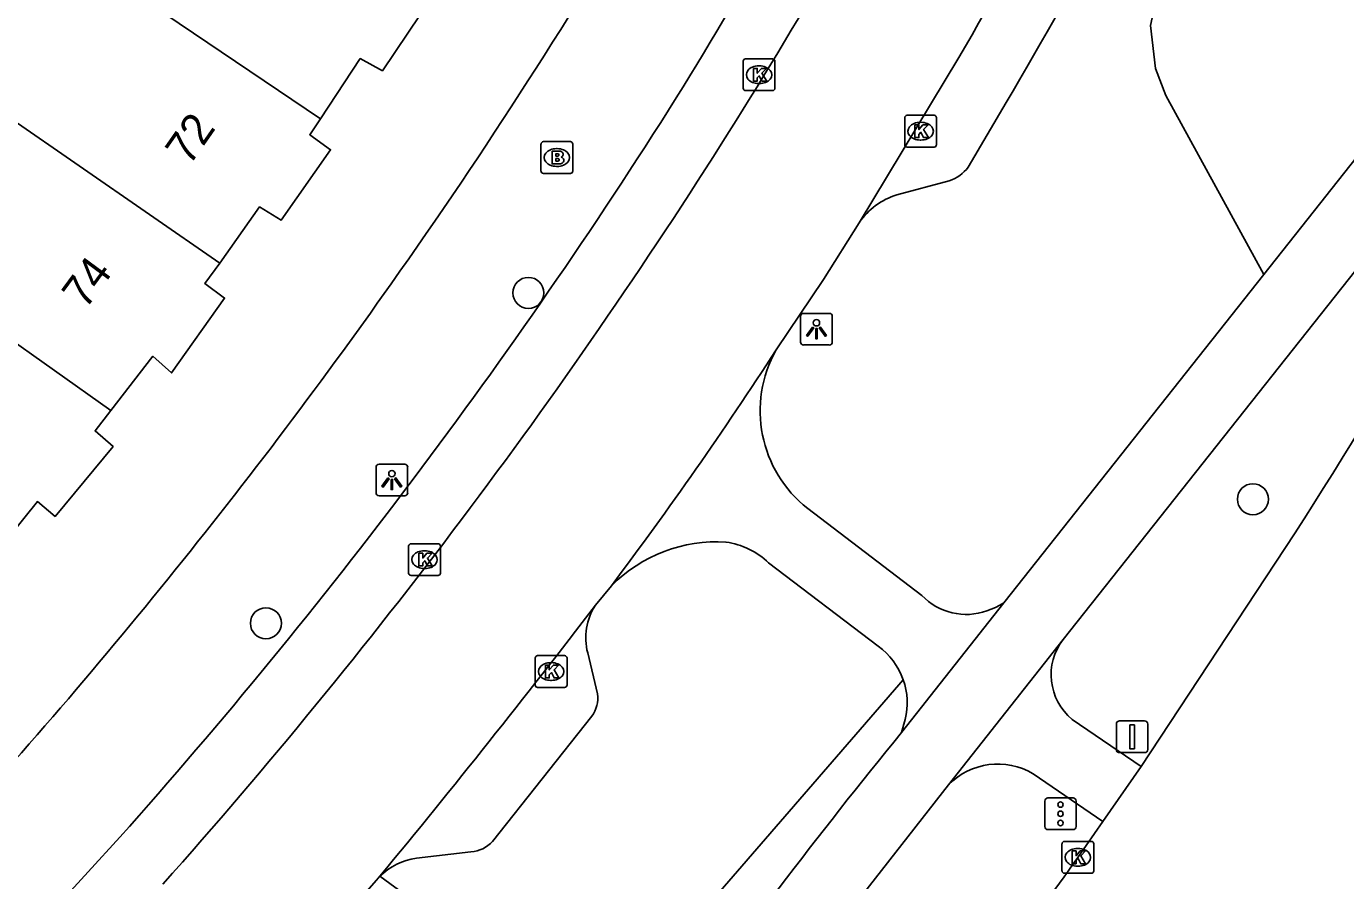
# Model space of a CAD drawing. Extents: x 162542 to 163144, y 380786 to 381511.
# Drawn here: x 163038.53 to 163080.09, y 380940.88 to 380967.79 of the extents above; entities that cross this region are included whole.
import ezdxf

# ---------------------------------------------------------------- set-up
doc = ezdxf.new("R2010")
doc.units = 0
for name, color, linetype in [('IMGEO_Berm_groen', 7, 'Continuous'), ('IMGEO_Boom', 7, 'Continuous'), ('IMGEO_Brandkraan', 7, 'Continuous'), ('IMGEO_Fietspad_gesloten', 7, 'Continuous'), ('IMGEO_Fietspad_open', 7, 'Continuous'), ('IMGEO_Kolk', 7, 'Continuous'), ('IMGEO_Lichtpunt', 7, 'Continuous'), ('IMGEO_Pand', 7, 'Continuous'), ('IMGEO_Pand_nummerreeks', 7, 'Continuous'), ('IMGEO_Parkeervlak_open', 7, 'Continuous'), ('IMGEO_Rijbaan_lokaal_gesloten', 7, 'Continuous'), ('IMGEO_Rijbaan_lokaal_open', 7, 'Continuous'), ('IMGEO_Verkeersbordpaal', 7, 'Continuous'), ('IMGEO_Verkeersregelinstallatiepaal', 7, 'Continuous'), ('IMGEO_Voetpad_open', 7, 'Continuous')]:
    doc.layers.add(name, color=color, linetype=linetype)

msp = doc.modelspace()

# ---------------------------------------------------------------- linework, layer by layer
at = {"layer": 'IMGEO_Berm_groen'}
for points in [[(163077.516, 380959.974), (163074.43, 380965.619), (163074.1, 380966.465), (163073.95, 380967.815), (163074.225, 380969.146), (163074.714, 380970.08), (163079.391, 380979.871), (163082.225, 380986.346), (163084.894, 380992.933), (163086.964, 381000), (163089.194, 381007.335), (163094.981, 381005.761)], [(163066.157, 380947.208), (163057.07, 380936.712)]]:
    msp.add_lwpolyline(points, dxfattribs=at)
at = {"layer": 'IMGEO_Boom'}
for centre in [(163054.343, 380959.393), (163077.173, 380952.893), (163046.075, 380948.984)]:
    msp.add_circle(centre, 0.489, dxfattribs=at)
at = {"layer": 'IMGEO_Brandkraan'}
for p, q in [((163054.741, 380963.234), (163054.741, 380964.086)), ((163054.816, 380964.16), (163055.668, 380964.16)), ((163055.229, 380963.94), (163055.254, 380963.94)), ((163055.742, 380964.086), (163055.742, 380963.234)), ((163055.668, 380963.16), (163054.816, 380963.16)), ((163055.252, 380963.38), (163055.227, 380963.38))]:
    msp.add_line(p, q, dxfattribs=at)
for points in [[(163054.741, 380963.234), (163054.741, 380964.086)], [(163054.816, 380964.16), (163055.668, 380964.16)], [(163055.742, 380964.086), (163055.742, 380963.234)], [(163055.089, 380963.86), (163055.089, 380963.46), (163055.302, 380963.46)], [(163055.32, 380963.86), (163055.089, 380963.86)], [(163055.268, 380963.779), (163055.214, 380963.779), (163055.214, 380963.703)], [(163055.214, 380963.703), (163055.267, 380963.703)], [(163055.276, 380963.627), (163055.214, 380963.627), (163055.214, 380963.546)], [(163055.214, 380963.546), (163055.276, 380963.546)], [(163055.668, 380963.16), (163054.816, 380963.16)]]:
    msp.add_lwpolyline(points, dxfattribs=at)
for centre, radius, start, end in [((163054.818, 380964.084), 0.0765, 91.552, 178.448), ((163054.818, 380964.084), 0.0765, 91.552, 178.448), ((163055.666, 380964.084), 0.0765, 1.552, 88.448), ((163055.666, 380964.084), 0.0765, 1.552, 88.448), ((163055.269, 380963.741), 0.0379, 267.8285, 90.9355), ((163055.277, 380963.586), 0.0404, 269.8759, 90.5077), ((163055.308, 380963.711), 0.251, 268.6676, 293.5347), ((163055.324, 380963.715), 0.145, 59.4692, 91.5367), ((163055.349, 380963.762), 0.0922, 285.5137, 58.1501), ((163055.354, 380963.57), 0.105, 301.3115, 78.989), ((163054.818, 380963.236), 0.0765, 181.552, 268.448), ((163054.818, 380963.236), 0.0765, 181.552, 268.448), ((163055.666, 380963.236), 0.0765, 271.552, 358.448), ((163055.666, 380963.236), 0.0765, 271.552, 358.448)]:
    msp.add_arc(centre, radius, start, end, dxfattribs=at)
for centre, major_axis, ratio, start_param, end_param in [((163055.228, 380963.66), (-0.387, 0.002), 0.722429, 4.712389, 7.853982), ((163055.253, 380963.66), (-0.39, 0.002), 0.717154, 1.570796, 4.712389)]:
    msp.add_ellipse(centre, major_axis=major_axis, ratio=ratio, start_param=start_param, end_param=end_param, dxfattribs=at)
at = {"layer": 'IMGEO_Fietspad_gesloten'}
for points in [[(163083.177, 380967.125), (163077.516, 380959.974)], [(163071.198, 380948.478), (163084.146, 380964.813), (163084.655, 380965.347)], [(163069.327, 380949.629), (163077.516, 380959.974)], [(163066.101, 380945.542), (163069.327, 380949.629)], [(163067.583, 380943.893), (163071.198, 380948.478)], [(163063.171, 380938.254), (163067.583, 380943.893)]]:
    msp.add_lwpolyline(points, dxfattribs=at)
msp.add_arc((163208.896, 380829.073), 184.27, 140.79796, 144.67321, dxfattribs=at)
at = {"layer": 'IMGEO_Fietspad_open'}
for points in [[(163063.147, 380952.6), (163066.742, 380949.862)], [(163065.367, 380948.265), (163061.913, 380950.891)], [(163068.791, 380949.375), (163069.063, 380949.482), (163069.2, 380949.551), (163069.327, 380949.629)], [(163066.101, 380945.542), (163066.22, 380945.956)], [(163071.482, 380945.958), (163073.652, 380944.474)], [(163072.44, 380942.735), (163070.251, 380944.246)]]:
    msp.add_lwpolyline(points, dxfattribs=at)
for centre, radius, start, end in [((163065.565, 380955.682), 3.917, 150.6462, 231.8767), ((163060.275, 380946.894), 4.657, 86.3613, 135.3344), ((163060.245, 380949.16), 2.404, 46.0494, 82.1948), ((163068.142, 380951.197), 1.934, 223.6465, 289.6139), ((163064.065, 380946.468), 2.219, 19.4795, 54.0692), ((163072.631, 380947.363), 1.815, 142.1217, 230.7383), ((163064.068, 380946.475), 2.214, 346.4333, 19.3281), ((163069.142, 380942.368), 2.181, 59.4467, 135.6273)]:
    msp.add_arc(centre, radius, start, end, dxfattribs=at)
at = {"layer": 'IMGEO_Kolk'}
for p, q in [((163061.112, 380965.843), (163061.112, 380966.695)), ((163061.187, 380966.769), (163062.039, 380966.769)), ((163061.6, 380966.549), (163061.625, 380966.549)), ((163062.113, 380966.695), (163062.113, 380965.843)), ((163061.623, 380965.989), (163061.598, 380965.989)), ((163062.039, 380965.769), (163061.187, 380965.769)), ((163066.203, 380964.064), (163066.203, 380964.916)), ((163066.278, 380964.99), (163067.13, 380964.99)), ((163066.691, 380964.77), (163066.716, 380964.77)), ((163067.204, 380964.916), (163067.204, 380964.064)), ((163067.13, 380963.99), (163066.278, 380963.99)), ((163066.714, 380964.21), (163066.689, 380964.21)), ((163050.571, 380950.564), (163050.571, 380951.416)), ((163050.646, 380951.49), (163051.498, 380951.49)), ((163051.572, 380951.416), (163051.572, 380950.564)), ((163051.059, 380951.27), (163051.084, 380951.27)), ((163051.082, 380950.71), (163051.057, 380950.71)), ((163051.498, 380950.49), (163050.646, 380950.49)), ((163054.56, 380947.039), (163054.56, 380947.891)), ((163054.635, 380947.965), (163055.487, 380947.965)), ((163055.048, 380947.745), (163055.073, 380947.745)), ((163055.561, 380947.891), (163055.561, 380947.039)), ((163055.487, 380946.965), (163054.635, 380946.965)), ((163055.071, 380947.185), (163055.046, 380947.185)), ((163071.158, 380941.184), (163071.158, 380942.036)), ((163071.233, 380942.11), (163072.085, 380942.11)), ((163071.646, 380941.89), (163071.671, 380941.89)), ((163072.159, 380942.036), (163072.159, 380941.184)), ((163072.085, 380941.11), (163071.233, 380941.11)), ((163071.669, 380941.33), (163071.644, 380941.33))]:
    msp.add_line(p, q, dxfattribs=at)
for points in [[(163061.112, 380965.843), (163061.112, 380966.695)], [(163061.187, 380966.769), (163062.039, 380966.769)], [(163061.433, 380966.469), (163061.556, 380966.469), (163061.556, 380966.318), (163061.686, 380966.469), (163061.85, 380966.469), (163061.704, 380966.318), (163061.857, 380966.069), (163061.705, 380966.069), (163061.62, 380966.233), (163061.556, 380966.166), (163061.556, 380966.069), (163061.433, 380966.069), (163061.433, 380966.469)], [(163062.113, 380966.695), (163062.113, 380965.843)], [(163062.039, 380965.769), (163061.187, 380965.769)], [(163066.203, 380964.064), (163066.203, 380964.916)], [(163066.278, 380964.99), (163067.13, 380964.99)], [(163067.204, 380964.916), (163067.204, 380964.064)], [(163066.524, 380964.69), (163066.647, 380964.69), (163066.647, 380964.539), (163066.777, 380964.69), (163066.941, 380964.69), (163066.795, 380964.539), (163066.948, 380964.29), (163066.796, 380964.29), (163066.711, 380964.454), (163066.647, 380964.387), (163066.647, 380964.29), (163066.524, 380964.29), (163066.524, 380964.69)], [(163067.13, 380963.99), (163066.278, 380963.99)], [(163050.571, 380950.564), (163050.571, 380951.416)], [(163050.646, 380951.49), (163051.498, 380951.49)], [(163051.572, 380951.416), (163051.572, 380950.564)], [(163050.892, 380951.19), (163051.015, 380951.19), (163051.015, 380951.039), (163051.145, 380951.19), (163051.309, 380951.19), (163051.163, 380951.039), (163051.316, 380950.79), (163051.164, 380950.79), (163051.079, 380950.954), (163051.015, 380950.887), (163051.015, 380950.79), (163050.892, 380950.79), (163050.892, 380951.19)], [(163051.498, 380950.49), (163050.646, 380950.49)], [(163054.56, 380947.039), (163054.56, 380947.891)], [(163054.635, 380947.965), (163055.487, 380947.965)], [(163054.881, 380947.665), (163055.004, 380947.665), (163055.004, 380947.514), (163055.134, 380947.665), (163055.298, 380947.665), (163055.152, 380947.514), (163055.305, 380947.265), (163055.153, 380947.265), (163055.068, 380947.429), (163055.004, 380947.362), (163055.004, 380947.265), (163054.881, 380947.265), (163054.881, 380947.665)], [(163055.561, 380947.891), (163055.561, 380947.039)], [(163055.487, 380946.965), (163054.635, 380946.965)], [(163071.158, 380941.184), (163071.158, 380942.036)], [(163071.233, 380942.11), (163072.085, 380942.11)], [(163072.159, 380942.036), (163072.159, 380941.184)], [(163071.479, 380941.81), (163071.602, 380941.81), (163071.602, 380941.659), (163071.732, 380941.81), (163071.896, 380941.81), (163071.75, 380941.659), (163071.903, 380941.41), (163071.751, 380941.41), (163071.666, 380941.574), (163071.602, 380941.507), (163071.602, 380941.41), (163071.479, 380941.41), (163071.479, 380941.81)], [(163072.085, 380941.11), (163071.233, 380941.11)]]:
    msp.add_lwpolyline(points, dxfattribs=at)
for centre, start, end in [((163061.189, 380966.693), 91.552, 178.448), ((163061.189, 380966.693), 91.552, 178.448), ((163062.037, 380966.693), 1.552, 88.448), ((163062.037, 380966.693), 1.552, 88.448), ((163061.189, 380965.845), 181.552, 268.448), ((163061.189, 380965.845), 181.552, 268.448), ((163062.037, 380965.845), 271.552, 358.448), ((163062.037, 380965.845), 271.552, 358.448), ((163066.28, 380964.914), 91.552, 178.448), ((163066.28, 380964.914), 91.552, 178.448), ((163067.128, 380964.914), 1.552, 88.448), ((163067.128, 380964.914), 1.552, 88.448), ((163066.28, 380964.066), 181.552, 268.448), ((163066.28, 380964.066), 181.552, 268.448), ((163067.128, 380964.066), 271.552, 358.448), ((163067.128, 380964.066), 271.552, 358.448), ((163050.648, 380951.414), 91.552, 178.448), ((163050.648, 380951.414), 91.552, 178.448), ((163051.496, 380951.414), 1.552, 88.448), ((163051.496, 380951.414), 1.552, 88.448), ((163050.648, 380950.566), 181.552, 268.448), ((163050.648, 380950.566), 181.552, 268.448), ((163051.496, 380950.566), 271.552, 358.448), ((163051.496, 380950.566), 271.552, 358.448), ((163054.637, 380947.889), 91.552, 178.448), ((163054.637, 380947.889), 91.552, 178.448), ((163055.485, 380947.889), 1.552, 88.448), ((163055.485, 380947.889), 1.552, 88.448), ((163054.637, 380947.041), 181.552, 268.448), ((163054.637, 380947.041), 181.552, 268.448), ((163055.485, 380947.041), 271.552, 358.448), ((163055.485, 380947.041), 271.552, 358.448), ((163071.235, 380942.034), 91.552, 178.448), ((163071.235, 380942.034), 91.552, 178.448), ((163072.083, 380942.034), 1.552, 88.448), ((163072.083, 380942.034), 1.552, 88.448), ((163071.235, 380941.186), 181.552, 268.448), ((163071.235, 380941.186), 181.552, 268.448), ((163072.083, 380941.186), 271.552, 358.448), ((163072.083, 380941.186), 271.552, 358.448)]:
    msp.add_arc(centre, 0.0765, start, end, dxfattribs=at)
for centre, major_axis, ratio, start_param, end_param in [((163061.599, 380966.269), (-0.387, 0.002), 0.722429, 4.712389, 7.853982), ((163061.624, 380966.269), (-0.39, 0.002), 0.717154, 1.570796, 4.712389), ((163066.69, 380964.49), (-0.387, 0.002), 0.722429, 4.712389, 7.853982), ((163066.715, 380964.49), (-0.39, 0.002), 0.717154, 1.570796, 4.712389), ((163051.058, 380950.99), (-0.387, 0.002), 0.722429, 4.712389, 7.853982), ((163051.083, 380950.99), (-0.39, 0.002), 0.717154, 1.570796, 4.712389), ((163055.047, 380947.465), (-0.387, 0.002), 0.722429, 4.712389, 7.853982), ((163055.072, 380947.465), (-0.39, 0.002), 0.717154, 1.570796, 4.712389), ((163071.645, 380941.61), (-0.387, 0.002), 0.722429, 4.712389, 7.853982), ((163071.67, 380941.61), (-0.39, 0.002), 0.717154, 1.570796, 4.712389)]:
    msp.add_ellipse(centre, major_axis=major_axis, ratio=ratio, start_param=start_param, end_param=end_param, dxfattribs=at)
at = {"layer": 'IMGEO_Lichtpunt'}
for p, q in [((163062.923, 380958.654), (163062.923, 380957.847)), ((163062.923, 380958.654), (163062.923, 380957.847)), ((163063.825, 380958.749), (163063.017, 380958.749)), ((163063.825, 380958.749), (163063.017, 380958.749)), ((163063.919, 380957.847), (163063.919, 380958.654)), ((163063.919, 380957.847), (163063.919, 380958.654)), ((163063.017, 380957.753), (163063.825, 380957.753)), ((163063.017, 380957.753), (163063.825, 380957.753)), ((163049.544, 380953.903), (163049.544, 380953.096)), ((163049.544, 380953.903), (163049.544, 380953.096)), ((163050.446, 380953.998), (163049.638, 380953.998)), ((163050.446, 380953.998), (163049.638, 380953.998)), ((163050.54, 380953.096), (163050.54, 380953.903)), ((163050.54, 380953.096), (163050.54, 380953.903)), ((163049.638, 380953.002), (163050.446, 380953.002)), ((163049.638, 380953.002), (163050.446, 380953.002))]:
    msp.add_line(p, q, dxfattribs=at)
for points in [[(163063.297, 380958.318), (163063.336, 380958.29), (163063.148, 380958.028), (163063.11, 380958.055), (163063.297, 380958.318)], [(163063.399, 380958.27), (163063.446, 380958.27), (163063.446, 380957.948), (163063.399, 380957.948), (163063.399, 380958.27)], [(163063.509, 380958.29), (163063.547, 380958.317), (163063.734, 380958.055), (163063.695, 380958.027), (163063.509, 380958.29)], [(163049.918, 380953.567), (163049.957, 380953.539), (163049.769, 380953.277), (163049.731, 380953.304), (163049.918, 380953.567)], [(163050.02, 380953.519), (163050.067, 380953.519), (163050.067, 380953.197), (163050.02, 380953.197), (163050.02, 380953.519)], [(163050.13, 380953.539), (163050.168, 380953.566), (163050.355, 380953.304), (163050.316, 380953.276), (163050.13, 380953.539)]]:
    msp.add_lwpolyline(points, dxfattribs=at)
for centre in [(163063.422, 380958.452), (163050.043, 380953.701)]:
    msp.add_circle(centre, 0.0994, dxfattribs=at)
for centre, start, end in [((163063.017, 380958.654), 90, 180), ((163063.017, 380958.654), 90, 180), ((163063.825, 380958.654), 0, 90), ((163063.825, 380958.654), 0, 90), ((163063.017, 380957.847), 180, 270), ((163063.017, 380957.847), 180, 270), ((163063.825, 380957.847), 270, 0), ((163063.825, 380957.847), 270, 360), ((163049.638, 380953.903), 90, 180), ((163049.638, 380953.903), 90, 180), ((163050.446, 380953.903), 0, 90), ((163050.446, 380953.903), 0, 90), ((163049.638, 380953.096), 180, 270), ((163049.638, 380953.096), 180, 270), ((163050.446, 380953.096), 270, 0), ((163050.446, 380953.096), 270, 360)]:
    msp.add_arc(centre, 0.0946, start, end, dxfattribs=at)
at = {"layer": 'IMGEO_Pand'}
for points in [[(163047.79, 380964.881), (163038.892, 380970.894)], [(163050.927, 380969.676), (163050.67, 380969.268), (163051.347, 380968.774), (163049.745, 380966.394), (163049.047, 380966.777), (163047.79, 380964.881)], [(163035.748, 380966.461), (163044.617, 380960.336)], [(163047.79, 380964.881), (163047.456, 380964.377), (163048.113, 380963.903), (163046.553, 380961.682), (163045.876, 380962.106), (163044.617, 380960.336)], [(163041.191, 380955.689), (163032.299, 380961.988)], [(163044.617, 380960.336), (163044.154, 380959.686), (163044.771, 380959.232), (163043.1, 380956.872), (163042.513, 380957.396), (163041.191, 380955.689)], [(163041.191, 380955.689), (163040.693, 380955.046), (163041.26, 380954.553), (163039.429, 380952.354), (163038.872, 380952.817), (163037.57, 380951.213)]]:
    msp.add_lwpolyline(points, dxfattribs=at)
at = {"layer": 'IMGEO_Parkeervlak_open'}
for points in [[(163069.4, 380965.39), (163068.206, 380963.357)], [(163067.603, 380962.925), (163065.952, 380962.487)], [(163056.213, 380948.054), (163056.521, 380946.758)], [(163056.347, 380946.053), (163053.216, 380942.109)], [(163052.535, 380941.78), (163050.817, 380941.585)]]:
    msp.add_lwpolyline(points, dxfattribs=at)
for centre, radius, start, end in [((162919.052, 381053.611), 174.32, 329.59663, 338.61399), ((163067.205, 380964.117), 1.256, 288.4473, 322.7897), ((163066.628, 380960.341), 2.249, 107.4788, 145.7638), ((163058.026, 380948.528), 1.874, 146.8495, 194.6601), ((163055.534, 380946.628), 0.995, 324.7373, 7.5347), ((163052.455, 380942.815), 1.038, 274.4258, 317.1458), ((163051.112, 380939.545), 2.061, 98.2251, 134.6264)]:
    msp.add_arc(centre, radius, start, end, dxfattribs=at)
at = {"layer": 'IMGEO_Rijbaan_lokaal_gesloten'}
for points in [[(163078.487, 380951.805), (163073.652, 380944.474)], [(163073.652, 380944.474), (163072.44, 380942.735)], [(163072.44, 380942.735), (163071.659, 380941.61)]]:
    msp.add_lwpolyline(points, dxfattribs=at)
for centre, radius, start, end in [((162924.955, 381049.938), 182.215, 327.41456, 333.07118), ((162965.63, 381016.805), 129.987, 321.13376, 324.65601)]:
    msp.add_arc(centre, radius, start, end, dxfattribs=at)
at = {"layer": 'IMGEO_Rijbaan_lokaal_open'}
for points in [[(163064.768, 380961.607), (163067.907, 380966.811)], [(163064.768, 380961.607), (163063.64, 380959.812), (163062.151, 380957.602)], [(163056.963, 380950.168), (163056.457, 380949.553)], [(163049.664, 380941.012), (163049.557, 380940.888), (163047.072, 380938.052)]]:
    msp.add_lwpolyline(points, dxfattribs=at)
for centre, radius, start, end in [((162914.407, 381056.247), 177.654, 329.77301, 338.332), ((162918.247, 381053.869), 168.154, 327.88541, 336.96482), ((162907.518, 381061.16), 181.118, 318.33701, 327.73632), ((162952.999, 381028.249), 130.02, 323.09198, 327.0876), ((162818.723, 381131.66), 299.467, 320.45933, 322.54739)]:
    msp.add_arc(centre, radius, start, end, dxfattribs=at)
at = {"layer": 'IMGEO_Verkeersbordpaal'}
for p, q in [((163072.872, 380945.008), (163072.872, 380945.808)), ((163072.872, 380945.808), (163072.872, 380945.008)), ((163072.972, 380945.908), (163073.762, 380945.908)), ((163073.762, 380945.908), (163072.972, 380945.908)), ((163073.862, 380945.808), (163073.862, 380945.008)), ((163073.862, 380945.008), (163073.862, 380945.808)), ((163073.762, 380944.908), (163072.972, 380944.908)), ((163072.972, 380944.908), (163073.762, 380944.908))]:
    msp.add_line(p, q, dxfattribs=at)
msp.add_lwpolyline([(163073.292, 380945.783), (163073.442, 380945.783), (163073.442, 380945.033), (163073.292, 380945.033), (163073.292, 380945.783)], dxfattribs=at)
for centre, start, end in [((163072.972, 380945.808), 90, 180), ((163072.972, 380945.808), 90, 180), ((163073.762, 380945.808), 0, 90), ((163073.762, 380945.808), 360, 90), ((163072.972, 380945.008), 180, 270), ((163072.972, 380945.008), 180, 270), ((163073.762, 380945.008), 270, 0), ((163073.762, 380945.008), 270, 0)]:
    msp.add_arc(centre, 0.1, start, end, dxfattribs=at)
at = {"layer": 'IMGEO_Verkeersregelinstallatiepaal'}
for p, q in [((163070.616, 380942.582), (163070.616, 380943.382)), ((163070.616, 380943.382), (163070.616, 380942.582)), ((163070.716, 380943.482), (163071.506, 380943.482)), ((163071.506, 380943.482), (163070.716, 380943.482)), ((163071.606, 380943.382), (163071.606, 380942.582)), ((163071.606, 380942.582), (163071.606, 380943.382)), ((163071.506, 380942.482), (163070.716, 380942.482)), ((163070.716, 380942.482), (163071.506, 380942.482))]:
    msp.add_line(p, q, dxfattribs=at)
for centre in [(163071.111, 380943.272), (163071.111, 380942.982), (163071.111, 380942.692)]:
    msp.add_circle(centre, 0.085, dxfattribs=at)
for centre, start, end in [((163070.716, 380943.382), 90, 180), ((163070.716, 380943.382), 90, 180), ((163071.506, 380943.382), 0, 90), ((163071.506, 380943.382), 360, 90), ((163070.716, 380942.582), 180, 270), ((163070.716, 380942.582), 180, 270), ((163071.506, 380942.582), 270, 0), ((163071.506, 380942.582), 270, 0)]:
    msp.add_arc(centre, 0.1, start, end, dxfattribs=at)
at = {"layer": 'IMGEO_Voetpad_open'}
for points in [[(163039.289, 380939.87), (163039.479, 380940.066), (163041.47, 380942.243)], [(163057.07, 380936.712), (163055.731, 380937.691), (163055.2, 380936.965), (163049.664, 380941.012)]]:
    msp.add_lwpolyline(points, dxfattribs=at)
for centre, radius, start, end in [((162907.981, 381058.987), 177.596, 328.25182, 336.7357), ((162910.283, 381058.618), 171.214, 324.70076, 335.01574), ((162909.375, 381059.906), 176.9, 318.30711, 327.7613), ((162904.815, 381062.142), 177.714, 317.02182, 324.79208)]:
    msp.add_arc(centre, radius, start, end, dxfattribs=at)

# ---------------------------------------------------------------- texts
at = {"layer": 'IMGEO_Pand_nummerreeks'}
for s, rotation, p in [('72', 55.075, (163043.663, 380963.372)), ('74', 53.6043, (163040.386, 380958.844))]:
    msp.add_text(s, height=1, rotation=rotation, dxfattribs=at).set_placement(p)

doc.saveas('drawing.dxf')
